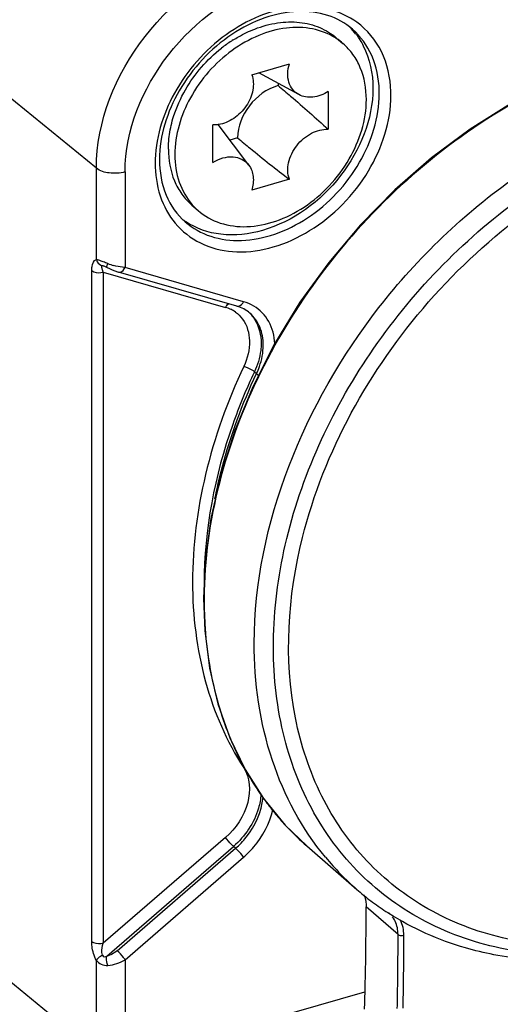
# Model space of a CAD drawing. Header units: millimetres. Extents: x 0 to 420, y 0 to 297.
# Tile 326 of 514: x 356.03 to 357.16, y 131.95 to 134.26. Entities that reach past the tile are written whole.
import ezdxf

# ---------------------------------------------------------------- set-up
doc = ezdxf.new("R2010")
doc.units = ezdxf.units.MM
doc.header["$LTSCALE"] = 23.1
doc.layers.get('0').update_dxf_attribs({"linetype": 'CONTINUOUS'})

msp = doc.modelspace()

# ---------------------------------------------------------------- linework, layer by layer
at = {"color": 7, "linetype": 'Continuous'}
for p, q in [((356.777, 134.2213), (356.792, 134.2084)), ((356.2122, 133.9149), (355.8456, 134.214)), ((356.5776, 134.1347), (356.6661, 134.1603)), ((356.6881, 134.0882), (356.5944, 134.1396)), ((356.6394, 134.1149), (356.6394, 134.1093)), ((356.7575, 134.0952), (356.7575, 134.0067)), ((356.8775, 134.0904), (356.8773, 134.0987)), ((356.9048, 134.0867), (356.9046, 134.0956)), ((356.4861, 133.9284), (356.4861, 134.0169)), ((356.5706, 133.9224), (356.4989, 134.0176)), ((356.5441, 133.9865), (356.5262, 133.9813)), ((356.3506, 133.9267), (356.3508, 133.9178)), ((356.2122, 133.7), (356.2122, 133.9149)), ((356.2798, 133.9063), (356.2798, 133.6814)), ((356.6661, 133.8889), (356.5776, 133.8633)), ((356.4366, 133.8283), (356.4516, 133.8153)), ((356.2013, 132.095), (356.2013, 133.6741)), ((356.2284, 133.6707), (356.2266, 133.6758)), ((356.2284, 133.6707), (356.516, 133.5876)), ((356.2284, 133.6707), (356.2284, 132.0916)), ((356.2363, 133.6822), (356.2376, 133.6815)), ((356.2376, 133.6815), (356.2435, 133.6787)), ((356.5428, 133.5904), (356.2643, 133.6708)), ((356.5583, 133.601), (356.2798, 133.6814)), ((356.5838, 133.436), (356.5888, 133.4317)), ((356.4656, 132.9032), (356.4656, 132.9007)), ((356.4657, 132.9032), (356.4656, 132.9007)), ((356.516, 132.3406), (356.2284, 132.0916)), ((356.2368, 132.0615), (356.5347, 132.3195)), ((356.2612, 132.074), (356.5397, 132.3151)), ((356.5397, 132.3151), (356.5347, 132.3195)), ((356.7069, 132.3204), (356.8248, 132.2181)), ((356.2798, 132.0528), (356.5583, 132.294)), ((356.9214, 132.1122), (356.8464, 132.1773)), ((356.8998, 132.1617), (356.8982, 132.1628)), ((356.9005, 132.1626), (356.8989, 132.1636)), ((355.8456, 132.1355), (356.2122, 131.8364)), ((356.2122, 131.8364), (356.2122, 132.0513)), ((356.2798, 132.0528), (356.2798, 131.8279)), ((356.5687, 131.8983), (356.8437, 131.9776))]:
    msp.add_line(p, q, dxfattribs=at)
for points in [[(358.0688, 134.1512), (358.0412, 134.1652), (357.9569, 134.1951), (357.8678, 134.2148), (357.7747, 134.2241), (357.6785, 134.223), (357.5803, 134.2117), (357.481, 134.1901), (357.3815, 134.1585), (357.2827, 134.1172), (357.1856, 134.0666), (357.0912, 134.0072), (357.0004, 133.9395), (356.9141, 133.864), (356.8331, 133.7816), (356.7584, 133.6931), (356.6909, 133.5995), (356.6311, 133.5017), (356.5798, 133.4008), (356.5375, 133.2979), (356.5046, 133.1942), (356.4814, 133.0907), (356.4679, 132.9886), (356.4643, 132.9032)], [(356.2289, 133.6856), (356.2292, 133.6855), (356.2301, 133.6851), (356.2313, 133.6846), (356.2328, 133.6839), (356.2345, 133.6831), (356.2362, 133.6822)], [(356.2435, 133.6787), (356.2496, 133.676), (356.2558, 133.6736), (356.262, 133.6715), (356.2643, 133.6708)], [(356.4643, 132.9032), (356.4673, 132.8262), (356.4785, 132.7387), (356.4981, 132.6548), (356.5259, 132.5752), (356.5617, 132.5007), (356.6053, 132.432), (356.6563, 132.3696), (356.7073, 132.3208)]]:
    msp.add_lwpolyline(points, dxfattribs=at)
for centre, radius, start, end in [((356.6867, 134.1258), 0.1713, 37.4941, 44.9283), ((356.6953, 134.0964), 0.1479, 56.8211, 57.7117), ((356.708, 133.9413), 0.3259, 123.1516, 128.184), ((356.7026, 133.9494), 0.3162, 122.273, 123.1308), ((356.6958, 134.0972), 0.1471, 49.1241, 56.8228), ((356.6299, 133.9267), 0.2794, 178.1231, 179.9945), ((356.5478, 133.9263), 0.1469, 221.4041, 229.1018), ((356.5176, 133.9302), 0.1701, 233.3536, 235.7636), ((355.1717, 130.9235), 2.9658, 68.9037, 69.1289), ((356.3514, 133.6395), 0.1232, 155.5864, 156.9836), ((356.2943, 133.8376), 0.1571, 249.4894, 254.723), ((356.494, 133.5113), 0.0794, 64.5137, 73.9345), ((356.4958, 133.5152), 0.0751, 54.9034, 64.4948), ((356.5124, 133.5146), 0.0847, 44.5823, 46.9026), ((357.2545, 132.8712), 0.7861, 197.0614, 197.4644), ((357.2263, 132.8619), 0.7564, 197.4314, 203.1916), ((357.1945, 132.8487), 0.722, 203.2259, 204.8314), ((357.1776, 132.8408), 0.7033, 204.8228, 209.736), ((356.5777, 132.4813), 0.0299, 127.3239, 129.7944), ((357.1643, 132.8334), 0.6881, 209.7468, 212.2714), ((357.1546, 132.8272), 0.6766, 212.2681, 216.4582), ((357.1457, 132.8207), 0.6656, 216.4629, 219.6217), ((357.1392, 132.8153), 0.6572, 219.622, 223.3625), ((357.1332, 132.8096), 0.6488, 223.3625, 228.9322), ((357.2538, 132.7101), 0.6528, 219.632, 228.9134), ((357.2475, 132.7034), 0.6437, 228.9405, 230.7752), ((357.2466, 132.7022), 0.6422, 230.7754, 232.7042), ((356.7796, 132.1803), 0.0665, 17.0024, 22.2288), ((357.247, 132.7028), 0.6429, 232.7081, 236.583), ((349.9445, 132.1627), 6.9019, 359.94199, 0.1215), ((357.25, 132.7074), 0.6484, 236.5807, 237.1397), ((349.853, 132.1631), 6.9934, 358.48077, 359.93918), ((349.9679, 132.0977), 6.9536, 359.19436, 359.94129), ((350.0196, 132.0975), 6.9019, 359.94199, 0.12204), ((349.9856, 132.0957), 6.9495, 359.24258, 0.12105), ((349.8982, 132.0986), 7.0233, 358.69052, 359.19477), ((349.907, 132.0967), 7.0281, 358.71334, 359.24323), ((349.7532, 132.1655), 7.0933, 358.14667, 358.48342)]:
    msp.add_arc(centre, radius, start, end, dxfattribs=at)
for points, knots in [([(356.2527, 134.7385), (356.14, 134.706), (355.9404, 134.5597), (355.8456, 134.3285), (355.8456, 134.214)], [0, 0, 0, 0, 0.505913, 1, 1, 1, 1]), ([(356.2122, 133.9149), (356.2122, 134.025), (356.3032, 134.2471), (356.4951, 134.3877), (356.6033, 134.4189)], [0, 0, 0, 0, 0.494087, 1, 1, 1, 1]), ([(356.2798, 133.9063), (356.2798, 134.0042), (356.3608, 134.2017), (356.5314, 134.3268), (356.6277, 134.3546)], [0, 0, 0, 0, 0.494087, 1, 1, 1, 1]), ([(356.8249, 134.2584), (356.8057, 134.2722), (356.7601, 134.293), (356.6827, 134.2982), (356.6018, 134.2791), (356.4966, 134.2233), (356.3922, 134.1115), (356.3526, 133.9935), (356.3507, 133.9359)], [0, 0, 0, 0, 0.105107, 0.217396, 0.339479, 0.470544, 0.743117, 1, 1, 1, 1]), ([(356.8141, 134.2422), (356.7975, 134.2566), (356.7561, 134.2793), (356.6829, 134.2876), (356.6045, 134.2712), (356.5008, 134.2179), (356.3982, 134.1083), (356.3606, 133.9916), (356.3606, 133.9354)], [0, 0, 0, 0, 0.10105, 0.210314, 0.331651, 0.464013, 0.741593, 1, 1, 1, 1]), ([(356.7743, 134.2215), (356.7581, 134.2318), (356.7199, 134.2464), (356.6567, 134.2475), (356.5914, 134.2293), (356.529, 134.1936), (356.4742, 134.1433), (356.4186, 134.0648), (356.3966, 133.993), (356.3966, 133.9468)], [0, 0, 0, 0, 0.105456, 0.218655, 0.341627, 0.473134, 0.609596, 0.746247, 1, 1, 1, 1]), ([(356.5847, 134.2425), (356.6019, 134.2492), (356.6368, 134.2588), (356.6893, 134.2605), (356.7376, 134.2485), (356.7652, 134.2315), (356.777, 134.2213)], [0, 0, 0, 0, 0.273881, 0.529686, 0.769567, 1, 1, 1, 1]), ([(356.9047, 134.0957), (356.9036, 134.1278), (356.8903, 134.1907), (356.8491, 134.2409), (356.8249, 134.2584)], [0, 0, 0, 0, 0.518794, 1, 1, 1, 1]), ([(357.9408, 134.199), (357.8632, 134.2191), (357.6944, 134.2343), (357.4373, 134.1867), (357.1832, 134.0741), (356.8691, 133.8474), (356.5706, 133.4638), (356.4662, 133.0851), (356.4656, 132.9032)], [0, 0, 0, 0, 0.109257, 0.226985, 0.352963, 0.484989, 0.751927, 1, 1, 1, 1]), ([(356.5338, 134.2167), (356.5379, 134.2193), (356.5542, 134.2291), (356.5714, 134.2374), (356.5847, 134.2425)], [0, 0, 0, 0, 0.254451, 1, 1, 1, 1]), ([(356.8774, 134.0988), (356.8764, 134.1264), (356.8659, 134.1803), (356.8335, 134.2253), (356.8141, 134.2422)], [0, 0, 0, 0, 0.51859, 1, 1, 1, 1]), ([(356.8227, 134.2301), (356.8292, 134.2216), (356.8532, 134.1836), (356.8625, 134.1374), (356.8625, 134.1034)], [0, 0, 0, 0, 0.239274, 1, 1, 1, 1]), ([(356.847, 134.0768), (356.847, 134.1021), (356.8405, 134.1401), (356.8168, 134.1831), (356.8008, 134.2008), (356.792, 134.2084)], [0, 0, 0, 0, 0.518318, 0.761979, 1, 1, 1, 1]), ([(356.6881, 134.0882), (356.6826, 134.0912), (356.6726, 134.0996), (356.6636, 134.1175), (356.6612, 134.1386), (356.6638, 134.1531), (356.6661, 134.1603)], [0, 0, 0, 0, 0.229498, 0.466171, 0.721774, 1, 1, 1, 1]), ([(356.5776, 134.1347), (356.5817, 134.1236), (356.5827, 134.0968), (356.5665, 134.0599), (356.5375, 134.0304), (356.5118, 134.0194), (356.4989, 134.0175)], [0, 0, 0, 0, 0.227, 0.484775, 0.751884, 1, 1, 1, 1]), ([(356.6394, 134.1093), (356.613, 134.1017), (356.5663, 134.0674), (356.5441, 134.0133), (356.5441, 133.9865)], [0, 0, 0, 0, 0.505913, 1, 1, 1, 1]), ([(356.6394, 134.1093), (356.6493, 134.101), (356.6892, 134.0674), (356.7285, 134.0332), (356.7575, 134.0067)], [0, 0, 0, 0, 0.24752, 1, 1, 1, 1]), ([(356.3882, 134.0156), (356.3898, 134.0228), (356.3978, 134.052), (356.4103, 134.0799), (356.4218, 134.0997)], [0, 0, 0, 0, 0.243835, 1, 1, 1, 1]), ([(356.4039, 133.7787), (356.4209, 133.7603), (356.4645, 133.7297), (356.545, 133.7135), (356.6318, 133.7263), (356.7473, 133.7795), (356.8625, 133.897), (356.9048, 134.0248), (356.9048, 134.0867)], [0, 0, 0, 0, 0.104805, 0.215055, 0.335402, 0.466095, 0.741129, 1, 1, 1, 1]), ([(356.4213, 133.7886), (356.4386, 133.7736), (356.4812, 133.75), (356.5558, 133.7411), (356.6348, 133.7571), (356.7382, 133.8096), (356.8404, 133.9184), (356.8775, 134.0344), (356.8775, 134.0904)], [0, 0, 0, 0, 0.104878, 0.216379, 0.337976, 0.4692, 0.743068, 1, 1, 1, 1]), ([(356.8625, 134.1034), (356.8625, 134.0303), (356.802, 133.8828), (356.6746, 133.7893), (356.6027, 133.7686)], [0, 0, 0, 0, 0.494087, 1, 1, 1, 1]), ([(356.7575, 134.0952), (356.7466, 134.0884), (356.7234, 134.0791), (356.6979, 134.0828), (356.6881, 134.0882)], [0, 0, 0, 0, 0.535507, 1, 1, 1, 1]), ([(356.4516, 133.8153), (356.4666, 133.8023), (356.5035, 133.7818), (356.5682, 133.7741), (356.6367, 133.788), (356.7031, 133.8217), (356.7622, 133.8721), (356.8228, 133.9529), (356.847, 134.0282), (356.847, 134.0768)], [0, 0, 0, 0, 0.10469, 0.21599, 0.337371, 0.46836, 0.60546, 0.743529, 1, 1, 1, 1]), ([(356.5834, 132.7983), (356.5837, 133.0785), (356.7345, 133.439), (357.0225, 133.7566), (357.2473, 133.9426), (357.4445, 134.0417), (357.5803, 134.0809)], [0, 0, 0, 0, 0.490612, 0.622209, 0.752423, 1, 1, 1, 1]), ([(356.3816, 133.9598), (356.3816, 133.9644), (356.3822, 133.9831), (356.385, 134.0018), (356.3882, 134.0156)], [0, 0, 0, 0, 0.243861, 1, 1, 1, 1]), ([(356.4989, 134.0175), (356.4978, 134.0174), (356.4936, 134.0169), (356.4893, 134.0167), (356.4861, 134.0169)], [0, 0, 0, 0, 0.255353, 1, 1, 1, 1]), ([(356.6661, 133.8889), (356.6615, 133.9011), (356.6613, 133.9307), (356.6778, 133.9633), (356.6987, 133.9851), (356.7225, 134.0014), (356.744, 134.0074), (356.7575, 134.0067)], [0, 0, 0, 0, 0.229925, 0.492177, 0.62798, 0.760469, 1, 1, 1, 1]), ([(356.5441, 133.9865), (356.554, 133.9782), (356.5941, 133.945), (356.6348, 133.9125), (356.6661, 133.8889)], [0, 0, 0, 0, 0.247792, 1, 1, 1, 1]), ([(356.6968, 133.0458), (356.7478, 133.2491), (356.9585, 133.6308), (357.3085, 133.8905), (357.503, 133.9682)], [0, 0, 0, 0, 0.500233, 1, 1, 1, 1]), ([(356.3816, 133.9598), (356.3816, 133.9345), (356.3881, 133.8965), (356.4118, 133.8535), (356.4278, 133.8359), (356.4366, 133.8283)], [0, 0, 0, 0, 0.518319, 0.761979, 1, 1, 1, 1]), ([(356.3966, 133.9468), (356.3966, 133.9249), (356.4028, 133.8823), (356.4242, 133.8444), (356.4376, 133.8291)], [0, 0, 0, 0, 0.518833, 1, 1, 1, 1]), ([(356.3606, 133.9354), (356.3606, 133.9069), (356.3695, 133.8518), (356.4018, 133.8055), (356.4213, 133.7886)], [0, 0, 0, 0, 0.524994, 1, 1, 1, 1]), ([(356.4861, 133.9284), (356.4935, 133.933), (356.5088, 133.9401), (356.533, 133.9432), (356.5551, 133.9375), (356.5664, 133.9279), (356.5706, 133.9224)], [0, 0, 0, 0, 0.281703, 0.539416, 0.774577, 1, 1, 1, 1]), ([(356.5706, 133.9224), (356.5763, 133.9147), (356.5836, 133.8945), (356.5807, 133.8737), (356.5776, 133.8633)], [0, 0, 0, 0, 0.469288, 1, 1, 1, 1]), ([(356.2798, 133.9063), (356.2679, 133.9029), (356.2443, 133.9016), (356.2206, 133.9081), (356.2122, 133.9149)], [0, 0, 0, 0, 0.536442, 1, 1, 1, 1]), ([(356.3507, 133.9178), (356.3516, 133.8917), (356.3606, 133.841), (356.3874, 133.7965), (356.4039, 133.7787)], [0, 0, 0, 0, 0.517766, 1, 1, 1, 1]), ([(356.8421, 132.2456), (356.7955, 132.2901), (356.7138, 132.3965), (356.6416, 132.5893), (356.62, 132.8058), (356.6605, 133.1176), (356.8353, 133.4992), (357.0716, 133.7446), (357.2086, 133.8442)], [0, 0, 0, 0, 0.105134, 0.21479, 0.331553, 0.456274, 0.723837, 1, 1, 1, 1]), ([(356.6027, 133.7686), (356.5713, 133.7595), (356.5078, 133.7519), (356.4463, 133.773), (356.4219, 133.7896)], [0, 0, 0, 0, 0.525191, 1, 1, 1, 1]), ([(356.2013, 133.6741), (356.2015, 133.6773), (356.2018, 133.6864), (356.206, 133.6984), (356.2122, 133.7)], [0, 0, 0, 0, 0.330836, 1, 1, 1, 1]), ([(356.2122, 133.7), (356.2127, 133.6982), (356.2154, 133.6919), (356.2216, 133.6869), (356.2265, 133.6858)], [0, 0, 0, 0, 0.271647, 1, 1, 1, 1]), ([(356.2283, 133.6946), (356.2267, 133.6952), (356.2214, 133.6973), (356.2161, 133.6992), (356.2122, 133.7)], [0, 0, 0, 0, 0.300885, 1, 1, 1, 1]), ([(356.2013, 133.6741), (356.2028, 133.6729), (356.2112, 133.6687), (356.2213, 133.6686), (356.2284, 133.6707)], [0, 0, 0, 0, 0.203754, 1, 1, 1, 1]), ([(356.2266, 133.6758), (356.2263, 133.6769), (356.2256, 133.6799), (356.2245, 133.6847), (356.2265, 133.6858)], [0, 0, 0, 0, 0.348389, 1, 1, 1, 1]), ([(356.2265, 133.6858), (356.2267, 133.6859), (356.2277, 133.6858), (356.2285, 133.6856), (356.229, 133.6855)], [0, 0, 0, 0, 0.368993, 1, 1, 1, 1]), ([(356.2363, 133.6822), (356.2359, 133.6824), (356.2372, 133.685), (356.2375, 133.6864), (356.238, 133.6877)], [0, 0, 0, 0, 0.270429, 1, 1, 1, 1]), ([(356.2798, 133.6814), (356.2777, 133.6815), (356.2686, 133.6823), (356.2597, 133.6842), (356.2529, 133.6861)], [0, 0, 0, 0, 0.230249, 1, 1, 1, 1]), ([(356.2643, 133.6708), (356.2657, 133.6704), (356.2725, 133.6705), (356.2775, 133.6767), (356.2798, 133.6814)], [0, 0, 0, 0, 0.209438, 1, 1, 1, 1]), ([(356.5428, 133.5904), (356.5441, 133.5901), (356.551, 133.5901), (356.556, 133.5963), (356.5583, 133.601)], [0, 0, 0, 0, 0.207464, 1, 1, 1, 1]), ([(356.5728, 133.5741), (356.5771, 133.5697), (356.5932, 133.5493), (356.5996, 133.5223), (356.5996, 133.5027)], [0, 0, 0, 0, 0.239413, 1, 1, 1, 1]), ([(356.6046, 133.4984), (356.6046, 133.513), (356.5999, 133.5415), (356.5831, 133.5655), (356.5729, 133.5743)], [0, 0, 0, 0, 0.520071, 1, 1, 1, 1]), ([(356.6317, 133.5023), (356.6308, 133.5203), (356.6222, 133.5554), (356.5968, 133.582), (356.5824, 133.5906)], [0, 0, 0, 0, 0.517601, 1, 1, 1, 1]), ([(356.556, 133.56), (356.5666, 133.5456), (356.5777, 133.5058), (356.5674, 133.4673), (356.5586, 133.4486)], [0, 0, 0, 0, 0.46391, 1, 1, 1, 1]), ([(356.5996, 133.5027), (356.5996, 133.4972), (356.5982, 133.4743), (356.5912, 133.4518), (356.5838, 133.436)], [0, 0, 0, 0, 0.239216, 1, 1, 1, 1]), ([(356.5888, 133.4317), (356.5914, 133.4371), (356.6001, 133.4583), (356.6046, 133.4814), (356.6046, 133.4984)], [0, 0, 0, 0, 0.26133, 1, 1, 1, 1]), ([(356.5586, 133.4486), (356.5203, 133.3672), (356.4609, 133.2014), (356.4282, 132.9477), (356.4567, 132.7092), (356.5185, 132.5663), (356.5586, 132.5043)], [0, 0, 0, 0, 0.274617, 0.533416, 0.774416, 1, 1, 1, 1]), ([(356.5838, 133.436), (356.5647, 133.3955), (356.4994, 133.2372), (356.4657, 133.0646), (356.4657, 132.9381)], [0, 0, 0, 0, 0.26133, 1, 1, 1, 1]), ([(356.5838, 133.436), (356.5822, 133.4374), (356.5745, 133.4427), (356.5657, 133.4468), (356.5586, 133.4486)], [0, 0, 0, 0, 0.217718, 1, 1, 1, 1]), ([(356.491, 133.1369), (356.4958, 133.1617), (356.5191, 133.2628), (356.5554, 133.3608), (356.5888, 133.4317)], [0, 0, 0, 0, 0.244345, 1, 1, 1, 1]), ([(357.5727, 132.1143), (357.4415, 132.0809), (357.2335, 132.0697), (356.9887, 132.1636), (356.8406, 132.2797), (356.7329, 132.4365), (356.6482, 132.6937), (356.6623, 132.9085), (356.6968, 133.0458)], [0, 0, 0, 0, 0.256973, 0.375679, 0.491432, 0.608701, 0.73148, 1, 1, 1, 1]), ([(356.4656, 132.9007), (356.4656, 132.8781), (356.4685, 132.7903), (356.4839, 132.7029), (356.503, 132.6406)], [0, 0, 0, 0, 0.257886, 1, 1, 1, 1]), ([(356.751, 132.2937), (356.6957, 132.3604), (356.6085, 132.5234), (356.5833, 132.705), (356.5834, 132.7983)], [0, 0, 0, 0, 0.481487, 1, 1, 1, 1]), ([(356.5586, 132.5043), (356.5734, 132.4813), (356.5766, 132.4137), (356.5405, 132.3618), (356.516, 132.3406)], [0, 0, 0, 0, 0.458078, 1, 1, 1, 1]), ([(356.5993, 132.4419), (356.5986, 132.4308), (356.5899, 132.3845), (356.5616, 132.3428), (356.5347, 132.3195)], [0, 0, 0, 0, 0.238159, 1, 1, 1, 1]), ([(356.5397, 132.3151), (356.5487, 132.3229), (356.5804, 132.3558), (356.6011, 132.4007), (356.6041, 132.4344)], [0, 0, 0, 0, 0.260129, 1, 1, 1, 1]), ([(356.5583, 132.294), (356.5668, 132.3014), (356.5979, 132.3326), (356.6199, 132.3733), (356.6274, 132.4052)], [0, 0, 0, 0, 0.256025, 1, 1, 1, 1]), ([(356.5347, 132.3195), (356.5331, 132.3208), (356.5264, 132.3274), (356.5202, 132.3346), (356.516, 132.3406)], [0, 0, 0, 0, 0.219179, 1, 1, 1, 1]), ([(356.5583, 132.294), (356.5541, 132.3), (356.548, 132.3072), (356.5412, 132.3138), (356.5397, 132.3151)], [0, 0, 0, 0, 0.780821, 1, 1, 1, 1]), ([(357.1854, 132.0754), (357.1208, 132.087), (356.996, 132.1268), (356.8881, 132.2018), (356.8421, 132.2456)], [0, 0, 0, 0, 0.508017, 1, 1, 1, 1]), ([(357.1463, 132.0646), (357.124, 132.0689), (357.0378, 132.0895), (356.9553, 132.1261), (356.8998, 132.1617)], [0, 0, 0, 0, 0.256106, 1, 1, 1, 1]), ([(356.9214, 132.1122), (356.9214, 132.1161), (356.9204, 132.1306), (356.9151, 132.145), (356.9087, 132.1535)], [0, 0, 0, 0, 0.265584, 1, 1, 1, 1]), ([(356.2284, 132.0916), (356.2213, 132.0895), (356.2112, 132.0896), (356.2028, 132.0938), (356.2013, 132.095)], [0, 0, 0, 0, 0.796248, 1, 1, 1, 1]), ([(356.2122, 132.0513), (356.2068, 132.0615), (356.2024, 132.0764), (356.2015, 132.0914), (356.2013, 132.095)], [0, 0, 0, 0, 0.761656, 1, 1, 1, 1]), ([(356.2265, 132.0633), (356.2259, 132.0654), (356.2246, 132.0749), (356.2262, 132.0846), (356.2284, 132.0916)], [0, 0, 0, 0, 0.229495, 1, 1, 1, 1]), ([(356.9214, 132.1122), (356.9222, 132.1116), (356.9264, 132.1094), (356.9315, 132.1094), (356.9351, 132.1104)], [0, 0, 0, 0, 0.21128, 1, 1, 1, 1]), ([(356.2798, 132.0528), (356.2786, 132.0546), (356.2729, 132.0621), (356.2667, 132.0692), (356.2612, 132.074)], [0, 0, 0, 0, 0.230204, 1, 1, 1, 1]), ([(356.2265, 132.0633), (356.225, 132.0625), (356.2196, 132.0594), (356.2143, 132.0553), (356.2122, 132.0513)], [0, 0, 0, 0, 0.273751, 1, 1, 1, 1]), ([(356.2122, 132.0513), (356.2151, 132.0473), (356.2234, 132.0404), (356.234, 132.0392), (356.2392, 132.0395)], [0, 0, 0, 0, 0.486212, 1, 1, 1, 1]), ([(356.2265, 132.0633), (356.227, 132.0615), (356.2312, 132.0586), (356.2349, 132.0607), (356.2368, 132.0615)], [0, 0, 0, 0, 0.477083, 1, 1, 1, 1]), ([(356.2392, 132.0395), (356.2371, 132.0449), (356.2357, 132.0525), (356.2365, 132.0599), (356.2368, 132.0615)], [0, 0, 0, 0, 0.773622, 1, 1, 1, 1]), ([(357.3663, 132.0524), (357.3474, 132.0511), (357.274, 132.0481), (357.2, 132.0542), (357.1463, 132.0646)], [0, 0, 0, 0, 0.256605, 1, 1, 1, 1])]:
    msp.add_open_spline(points, degree=3, knots=knots, dxfattribs=at)
for points in [[(356.4218, 134.0997), (356.4433, 134.137), (356.4726, 134.1708), (356.5066, 134.1975)], [(356.516, 133.5876), (356.5176, 133.5909), (356.5199, 133.5941), (356.5229, 133.5962)], [(356.5824, 133.5906), (356.5749, 133.5951), (356.5667, 133.5986), (356.5583, 133.601)], [(356.539, 133.5767), (356.5455, 133.5721), (356.5513, 133.5664), (356.556, 133.56)], [(356.5729, 133.5743), (356.5643, 133.5817), (356.5537, 133.5873), (356.5428, 133.5904)], [(356.5888, 133.4317), (356.5903, 133.4304), (356.592, 133.4292), (356.5937, 133.4281)], [(356.8432, 132.1997), (356.8454, 132.1925), (356.8464, 132.1849), (356.8464, 132.1773)], [(356.9351, 132.1104), (356.9351, 132.1225), (356.9326, 132.1351), (356.9271, 132.1459)], [(356.2612, 132.074), (356.2543, 132.068), (356.2458, 132.0632), (356.2368, 132.0615)], [(356.2392, 132.0395), (356.2535, 132.0402), (356.2678, 132.0452), (356.2798, 132.0528)]]:
    msp.add_open_spline(points, degree=3, dxfattribs=at)

doc.saveas('drawing.dxf')
